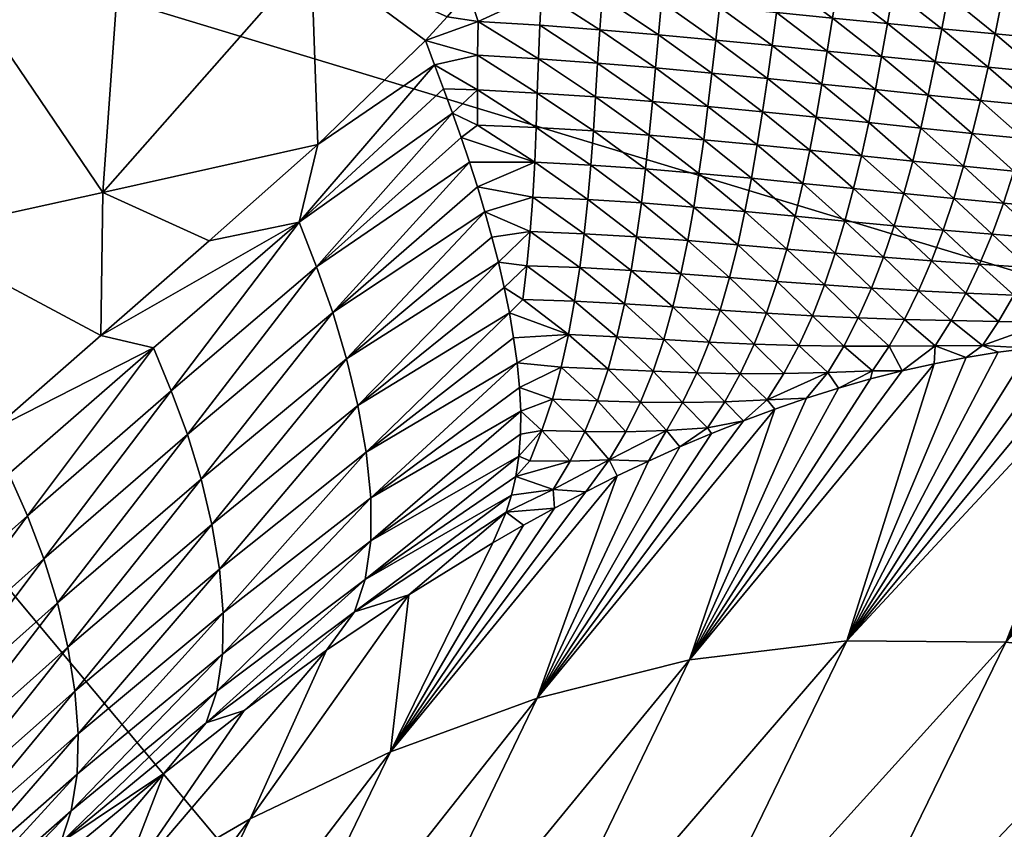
# Model space of a CAD drawing. Header units: millimetres. Extents: x -43.1 to 56.1, y -47.6 to 51.6.
# Tile 443 of 656: x -24.4 to -22.4, y 9.6 to 11.2. Entities that reach past the tile are written whole.
import ezdxf

# ---------------------------------------------------------------- set-up
doc = ezdxf.new("R2010")
doc.units = ezdxf.units.MM
doc.header["$MEASUREMENT"] = 0
doc.layers.add('Default', color=7, linetype='Continuous', true_color=0x000000)

msp = doc.modelspace()

# ---------------------------------------------------------------- meshes
at = {"layer": 'Default'}
mesh = msp.add_polyface(dxfattribs=at)
corners = [(-31.318, 5.7051, 21.3794), (-35.1464, 4.0273, 23.6506), (-34.9959, 6.0673, 23.6506), (-31.5009, 1.9824, 21.3794), (-22.4908, 7.7449, 18.8267), (-18.506, 5.6886, 17.8767), (-22.9162, 4.8776, 18.8267), (-26.6816, 8.5785, 19.8728), (-27.1685, 5.2964, 19.8728), (-30.7712, 9.392, 21.3794), (-34.7455, 8.0975, 23.6506), (-34.3958, 10.113, 23.6506), (-21.7864, 10.5568, 18.8267), (-18.0225, 8.1198, 17.8767), (-25.8754, 11.7971, 19.8728), (-29.8655, 13.0075, 21.3794), (-33.9477, 12.1088, 23.6506), (-33.402, 14.0803, 23.6506), (-34.8682, 14.5251, 25.1164), (-20.8099, 13.286, 18.8267), (-17.3029, 10.4919, 17.8767), (-24.7576, 14.9212, 19.8728), (-28.6098, 16.5169, 21.3794), (-32.7604, 16.0226, 23.6506), (-32.0242, 17.9312, 23.6506), (-34.6865, 19.0339, 26.8777), (-33.4396, 18.5175, 25.1164), (-34.2029, 16.5388, 25.1164), (-23.3389, 17.9207, 19.8728), (-19.5706, 15.9065, 18.8267), (-27.0162, 19.8862, 21.3794), (-31.1952, 19.8012, 23.6506), (-32.5803, 20.4563, 25.1164), (-21.6331, 20.7667, 19.8728)]
mesh.append_faces([[corners[k] for k in face] for face in [(0, 1, 2, 2), (3, 1, 0, 0), (4, 5, 6, 6), (7, 4, 6, 6), (7, 6, 8, 8), (9, 7, 8, 8), (9, 8, 0, 0), (10, 0, 2, 2), (9, 10, 11, 11), (0, 10, 9, 9), (12, 13, 4, 4), (14, 12, 4, 4), (14, 4, 7, 7), (15, 14, 7, 7), (15, 7, 9, 9), (16, 9, 11, 11), (15, 16, 17, 17), (9, 16, 15, 15), (18, 17, 16, 16), (19, 20, 12, 12), (21, 19, 12, 12), (21, 12, 14, 14), (22, 21, 14, 14), (22, 14, 15, 15), (23, 15, 17, 17), (22, 23, 24, 24), (15, 23, 22, 22), (25, 26, 27, 27), (27, 23, 17, 17), (27, 17, 18, 18), (26, 24, 23, 23), (26, 23, 27, 27), (28, 29, 19, 19), (28, 19, 21, 21), (30, 28, 21, 21), (30, 21, 22, 22), (31, 22, 24, 24), (32, 24, 26, 26), (33, 29, 28, 28)]])
mesh = msp.add_polyface(dxfattribs=at)
corners = [(-18.7491, 3.2218, 17.8767), (-22.9162, 4.8776, 18.8267), (-18.6579, 4.4582, 17.8767), (-18.2941, 6.9102, 17.8767), (-16.0605, 6.4659, 17.1977), (-16.2533, 5.3545, 17.1977), (-18.506, 5.6886, 17.8767), (-16.3914, 4.2349, 17.1977), (-14.4991, 5.0942, 16.3251), (-14.6265, 4.0611, 16.3251), (-14.3211, 6.1199, 16.3251), (-22.4908, 7.7449, 18.8267), (-17.6918, 9.3147, 17.8767), (-15.5125, 8.6536, 17.1977), (-15.8133, 7.5664, 17.1977), (-18.0225, 8.1198, 17.8767), (-14.0931, 7.1355, 16.3251), (-21.7864, 10.5568, 18.8267), (-16.8567, 11.6486, 17.8767), (-14.7526, 10.7771, 17.1977), (-15.1586, 9.7246, 17.1977), (-17.3029, 10.4919, 17.8767), (-13.8154, 8.1388, 16.3251), (-20.8099, 13.286, 18.8267), (-15.7969, 13.8894, 17.8767), (-14.2956, 11.8083, 17.1977), (-16.3543, 12.782, 17.8767), (-19.5706, 15.9065, 18.8267), (-15.1858, 14.9681, 17.8767), (-13.7884, 12.8158, 17.1977), (-18.0804, 18.3928, 18.8267), (-14.5225, 16.0155, 17.8767), (-21.6331, 20.7667, 19.8728), (-13.8086, 17.0292, 17.8767), (-16.3536, 20.7211, 18.8267)]
mesh.append_faces([[corners[k] for k in face] for face in [(0, 1, 2, 2), (3, 4, 5, 5), (3, 5, 6, 6), (6, 5, 7, 7), (6, 7, 2, 2), (5, 8, 9, 9), (5, 9, 7, 7), (4, 10, 8, 8), (4, 8, 5, 5), (6, 11, 3, 3), (1, 6, 2, 2), (12, 13, 14, 14), (12, 14, 15, 15), (15, 14, 4, 4), (15, 4, 3, 3), (14, 10, 4, 4), (13, 16, 14, 14), (15, 17, 12, 12), (11, 15, 3, 3), (18, 19, 20, 20), (18, 20, 21, 21), (21, 20, 13, 13), (21, 13, 12, 12), (20, 22, 13, 13), (21, 23, 18, 18), (17, 21, 12, 12), (24, 25, 26, 26), (26, 25, 19, 19), (26, 19, 18, 18), (26, 27, 24, 24), (23, 26, 18, 18), (27, 26, 23, 23), (28, 29, 24, 24), (28, 30, 31, 31), (27, 28, 24, 24), (30, 28, 27, 27), (32, 30, 27, 27), (30, 33, 31, 31), (34, 33, 30, 30)]])
mesh = msp.add_polyface(dxfattribs=at)
corners = [(-25.7989, 10.5097, 28.6316), (-25.7662, 11.4577, 28.5284), (-26.1443, 11.4687, 28.7993), (-25.3809, 11.4472, 28.2762), (-25.555, 12.3902, 28.495), (-25.414, 10.6075, 28.3764), (-25.0231, 10.7059, 28.1384), (-24.9891, 11.4357, 28.0431), (-24.4498, 12.0311, 27.7996), (-24.5929, 11.4208, 27.8283), (-24.6283, 10.7998, 27.9167), (-24.2311, 10.8873, 27.7064), (-24.1946, 11.4022, 27.6272), (-23.7983, 11.3788, 27.4345), (-24.0733, 11.9088, 27.6014), (-25.2273, 12.2845, 28.267), (-25.7002, 12.4382, 28.6026), (-25.555, 12.3902, 28.495), (-25.7002, 12.4382, 28.6026), (-25.2273, 12.2845, 28.267), (-24.2526, 11.9678, 27.6944), (-24.7438, 12.1274, 27.9652), (-24.4498, 12.0311, 27.7996), (-23.763, 11.8087, 27.4449), (-24.2526, 11.9678, 27.6944), (-24.0733, 11.9088, 27.6014), (-24.2526, 11.9678, 27.6944), (-23.763, 11.8087, 27.4449), (-24.7438, 12.1274, 27.9652), (-25.3371, 9.6139, 28.6429), (-25.1194, 9.8065, 28.4639), (-23.5608, 11.2033, 27.3309), (-23.7848, 10.9868, 27.4747), (-24.4588, 10.3943, 27.9526), (-24.2355, 10.5901, 27.7892), (-24.6807, 10.1978, 28.1194), (-24.0107, 10.7863, 27.6293), (-23.7848, 10.9868, 27.4747), (-24.2355, 10.5901, 27.7892), (-24.0107, 10.7863, 27.6293), (-24.4588, 10.3943, 27.9526), (-24.9006, 10.0018, 28.2895), (-24.6807, 10.1978, 28.1194), (-24.9006, 10.0018, 28.2895)]
mesh.append_faces([[corners[k] for k in face] for face in [(0, 1, 2, 2), (3, 4, 1, 1), (5, 3, 1, 1), (5, 1, 0, 0), (6, 7, 3, 3), (6, 3, 5, 5), (8, 7, 9, 9), (10, 9, 7, 7), (10, 7, 6, 6), (11, 12, 9, 9), (11, 9, 10, 10), (13, 14, 12, 12), (15, 16, 17, 17), (18, 1, 4, 4), (18, 2, 1, 1), (3, 19, 4, 4), (20, 21, 22, 22), (23, 24, 25, 25), (26, 8, 9, 9), (14, 13, 27, 27), (12, 14, 26, 26), (28, 19, 7, 7), (19, 3, 7, 7), (8, 28, 7, 7), (5, 0, 29, 29), (6, 5, 30, 30), (13, 12, 11, 11), (31, 13, 32, 32), (33, 34, 10, 10), (11, 10, 34, 34), (35, 10, 6, 6), (36, 37, 11, 11), (38, 39, 11, 11), (11, 37, 13, 13), (12, 26, 9, 9), (40, 10, 35, 35), (30, 41, 6, 6), (42, 6, 43, 43)]])
mesh = msp.add_polyface(dxfattribs=at)
corners = [(-23.3287, 9.8363, 26.287), (-23.0123, 9.9156, 26.0071), (-22.8351, 10.437, 26.5161), (-22.686, 9.9552, 25.7336), (-22.3552, 9.9525, 25.4682), (-22.1081, 10.5767, 25.9816), (-21.78, 10.5625, 25.7378), (-22.022, 9.9147, 25.2122), (-22.5042, 10.5312, 26.2743), (-23.6335, 9.7244, 26.5732), (-23.2929, 10.2309, 26.8481), (-23.3572, 10.1955, 26.8947), (-23.2929, 10.2309, 26.8481), (-23.2281, 10.2651, 26.8012), (-23.0978, 10.3288, 26.7068), (-23.1628, 10.2979, 26.7538), (-22.9668, 10.3863, 26.6118), (-23.0325, 10.3583, 26.6595), (-22.9007, 10.4127, 26.5638), (-22.9668, 10.3863, 26.6118), (-22.7693, 10.4597, 26.4681), (-22.7031, 10.4805, 26.4198), (-22.7693, 10.4597, 26.4681), (-22.9007, 10.4127, 26.5638), (-22.6365, 10.4995, 26.3712), (-22.7031, 10.4805, 26.4198), (-22.5705, 10.5164, 26.3228), (-22.4378, 10.5441, 26.2255), (-22.4378, 10.5441, 26.2255), (-22.3711, 10.5549, 26.1763), (-22.2393, 10.5699, 26.0789), (-22.3051, 10.5635, 26.1276), (-22.1736, 10.5743, 26.0303), (-22.2393, 10.5699, 26.0789), (-22.3711, 10.5549, 26.1763), (-22.6365, 10.4995, 26.3712), (-22.1736, 10.5743, 26.0303), (-22.0424, 10.5773, 25.9328), (-21.9767, 10.5761, 25.884), (-21.9109, 10.5731, 25.8351), (-21.9767, 10.5761, 25.884), (-21.9109, 10.5731, 25.8351), (-21.845, 10.5685, 25.7861), (-21.715, 10.555, 25.6897), (-21.6501, 10.5462, 25.6417), (-21.715, 10.555, 25.6897), (-21.845, 10.5685, 25.7861), (-21.5209, 10.5251, 25.5465), (-21.5853, 10.5362, 25.5939), (-23.0978, 10.3288, 26.7068), (-23.2718, 11.6491, 27.1991), (-23.763, 11.8087, 27.4449), (-23.295, 11.5861, 27.2016), (-23.3534, 11.4691, 27.2201), (-23.7983, 11.3788, 27.4345), (-23.3882, 11.4141, 27.2354), (-23.3534, 11.4691, 27.2201), (-23.3223, 11.5263, 27.2087), (-23.295, 11.5861, 27.2016), (-23.4285, 11.3578, 27.2554), (-23.3882, 11.4141, 27.2354), (-23.5608, 11.2033, 27.3309), (-23.5158, 11.2522, 27.304), (-23.4714, 11.3038, 27.2786), (-23.4285, 11.3578, 27.2554)]
mesh.append_faces([[corners[k] for k in face] for face in [(0, 1, 2, 2), (3, 4, 5, 5), (6, 4, 7, 7), (8, 1, 3, 3), (9, 10, 11, 11), (12, 9, 13, 13), (14, 15, 0, 0), (0, 16, 17, 17), (0, 18, 19, 19), (2, 1, 20, 20), (21, 22, 1, 1), (0, 2, 23, 23), (1, 24, 25, 25), (26, 1, 8, 8), (27, 8, 3, 3), (28, 3, 29, 29), (30, 31, 3, 3), (3, 32, 33, 33), (34, 3, 31, 31), (35, 1, 26, 26), (3, 5, 36, 36), (37, 4, 38, 38), (39, 40, 4, 4), (41, 4, 42, 42), (43, 6, 7, 7), (7, 44, 45, 45), (46, 4, 6, 6), (47, 48, 7, 7), (4, 37, 5, 5), (0, 17, 49, 49), (50, 51, 52, 52), (53, 54, 55, 55), (54, 53, 51, 51), (56, 57, 51, 51), (57, 58, 51, 51), (54, 59, 60, 60), (61, 62, 54, 54), (63, 54, 62, 62), (63, 64, 54, 54)]])
mesh = msp.add_polyface(dxfattribs=at)
corners = [(-22.4616, 11.5047, 26.7185), (-22.4488, 11.5728, 26.7213), (-22.5527, 11.5804, 26.7937), (-22.5656, 11.5129, 26.7901), (-22.4741, 11.4364, 26.7154), (-22.3582, 11.497, 26.6435), (-22.3459, 11.5657, 26.6455), (-22.3707, 11.428, 26.641), (-22.2442, 11.559, 26.5665), (-22.3334, 11.6341, 26.6469), (-22.256, 11.4896, 26.5657), (-22.2682, 11.42, 26.5638), (-22.4181, 11.3717, 26.6649), (-22.3523, 11.3504, 26.6136), (-22.5522, 11.4153, 26.7648), (-22.5779, 11.4451, 26.7867), (-22.4848, 11.3934, 26.7154), (-22.2872, 11.3292, 26.5614), (-22.2809, 11.3502, 26.5608), (-22.4756, 11.2964, 26.6912), (-22.4631, 11.3653, 26.6953), (-22.5772, 11.3754, 26.7747), (-22.4887, 11.2274, 26.6862), (-22.5892, 11.307, 26.7712), (-22.3779, 11.2167, 26.6036), (-22.3641, 11.2862, 26.6092), (-22.3925, 11.1474, 26.5964), (-22.5022, 11.1584, 26.6801), (-22.2685, 11.2065, 26.5195), (-22.2542, 11.2765, 26.5255), (-22.284, 11.1368, 26.5116), (-22.4848, 11.3934, 26.7154), (-22.5522, 11.4153, 26.7648), (-22.4848, 11.3934, 26.7154), (-22.4181, 11.3717, 26.6649), (-22.3523, 11.3504, 26.6136), (-22.2872, 11.3292, 26.5614), (-22.3523, 11.3504, 26.6136), (-22.2872, 11.3292, 26.5614)]
mesh.append_faces([[corners[k] for k in face] for face in [(0, 1, 2, 2), (0, 2, 3, 3), (4, 0, 3, 3), (5, 6, 1, 1), (5, 1, 0, 0), (7, 5, 0, 0), (7, 0, 4, 4), (8, 9, 6, 6), (10, 8, 6, 6), (10, 6, 5, 5), (11, 10, 5, 5), (11, 5, 7, 7), (12, 7, 4, 4), (13, 11, 7, 7), (14, 4, 15, 15), (16, 4, 14, 14), (4, 16, 12, 12), (12, 13, 7, 7), (17, 18, 13, 13), (18, 11, 13, 13), (19, 20, 21, 21), (22, 19, 23, 23), (24, 25, 19, 19), (24, 19, 22, 22), (26, 24, 22, 22), (26, 22, 27, 27), (28, 29, 25, 25), (28, 25, 24, 24), (30, 28, 24, 24), (30, 24, 26, 26), (21, 31, 32, 32), (20, 33, 21, 21), (34, 20, 19, 19), (33, 20, 34, 34), (35, 34, 19, 19), (36, 37, 25, 25), (25, 37, 19, 19), (29, 38, 25, 25)]])
mesh = msp.add_polyface(dxfattribs=at)
corners = [(-22.7726, 11.5301, 26.9218), (-22.86, 11.6056, 26.9852), (-22.8729, 11.5389, 26.9807), (-22.9033, 11.5294, 26.9961), (-22.9758, 11.5529, 27.0389), (-22.8314, 11.506, 26.952), (-23.046, 11.4861, 27.0671), (-23.0347, 11.5534, 27.0698), (-23.1603, 11.5656, 27.1347), (-23.1713, 11.4977, 27.1326), (-23.0555, 11.4186, 27.0661), (-23.1805, 11.4296, 27.1324), (-23.0638, 11.3511, 27.0667), (-23.188, 11.3616, 27.134), (-23.0709, 11.2833, 27.0685), (-23.194, 11.2937, 27.1372), (-23.0772, 11.2149, 27.0709), (-23.1989, 11.2253, 27.1415), (-23.0833, 11.1459, 27.0733), (-23.2034, 11.1558, 27.1462), (-22.9325, 11.4076, 26.9974), (-22.9224, 11.4749, 26.9991), (-22.9417, 11.3401, 26.9968), (-22.95, 11.2723, 26.9969), (-22.9581, 11.2039, 26.9973), (-22.966, 11.1352, 26.9975), (-22.8119, 11.3967, 26.9259), (-22.8011, 11.4641, 26.9283), (-22.822, 11.329, 26.9241), (-22.8316, 11.261, 26.9227), (-22.8411, 11.1926, 26.9212), (-22.8509, 11.124, 26.9191), (-22.9758, 11.5529, 27.0389), (-22.8314, 11.506, 26.952), (-22.9033, 11.5294, 26.9961), (-22.8314, 11.506, 26.952)]
mesh.append_faces([[corners[k] for k in face] for face in [(0, 1, 2, 2), (3, 2, 4, 4), (5, 2, 3, 3), (6, 7, 8, 8), (6, 8, 9, 9), (10, 6, 9, 9), (10, 9, 11, 11), (12, 10, 11, 11), (12, 11, 13, 13), (14, 12, 13, 13), (14, 13, 15, 15), (16, 14, 15, 15), (16, 15, 17, 17), (18, 16, 17, 17), (18, 17, 19, 19), (20, 21, 6, 6), (20, 6, 10, 10), (22, 20, 10, 10), (22, 10, 12, 12), (23, 22, 12, 12), (23, 12, 14, 14), (24, 23, 14, 14), (24, 14, 16, 16), (25, 24, 16, 16), (26, 27, 21, 21), (26, 21, 20, 20), (28, 26, 20, 20), (28, 20, 22, 22), (29, 28, 22, 22), (29, 22, 23, 23), (30, 29, 23, 23), (30, 23, 24, 24), (31, 30, 24, 24), (6, 32, 7, 7), (33, 34, 21, 21), (32, 6, 21, 21), (32, 21, 34, 34), (27, 35, 21, 21)]])
mesh = msp.add_polyface(dxfattribs=at)
corners = [(-23.3199, 11.3032, 27.203), (-23.4515, 11.2426, 27.273), (-23.3237, 11.2346, 27.2088), (-23.3266, 11.1647, 27.2156), (-23.4532, 11.1725, 27.2811), (-23.3289, 11.0936, 27.2222), (-23.4532, 11.1002, 27.2896), (-23.3311, 11.022, 27.2279), (-23.1713, 11.4977, 27.1326), (-23.3073, 11.4408, 27.1964), (-23.1805, 11.4296, 27.1324), (-23.188, 11.3616, 27.134), (-23.3145, 11.3718, 27.1988), (-23.194, 11.2937, 27.1372), (-23.1989, 11.2253, 27.1415), (-23.2034, 11.1558, 27.1462), (-23.2078, 11.0856, 27.1505), (-23.2123, 11.015, 27.1538), (-23.0897, 11.0763, 27.0752), (-23.3223, 11.5263, 27.2087), (-23.3534, 11.4691, 27.2201), (-23.2875, 11.5787, 27.1972), (-23.1603, 11.5656, 27.1347), (-23.3882, 11.4141, 27.2354), (-23.5158, 11.2522, 27.304), (-23.5608, 11.2033, 27.3309), (-23.4714, 11.3038, 27.2786), (-23.5423, 11.1527, 27.328), (-23.5236, 11.1024, 27.3254), (-23.5051, 11.0519, 27.3224), (-23.4285, 11.3578, 27.2554), (-23.4532, 11.0269, 27.2973), (-23.5423, 11.1527, 27.328), (-23.5608, 11.2033, 27.3309), (-23.7848, 10.9868, 27.4747)]
mesh.append_faces([[corners[k] for k in face] for face in [(0, 1, 2, 2), (3, 2, 1, 1), (3, 1, 4, 4), (5, 3, 4, 4), (5, 4, 6, 6), (7, 5, 6, 6), (8, 9, 10, 10), (11, 10, 9, 9), (11, 9, 12, 12), (13, 11, 12, 12), (13, 12, 0, 0), (14, 13, 0, 0), (14, 0, 2, 2), (15, 14, 2, 2), (15, 2, 3, 3), (16, 15, 3, 3), (16, 3, 5, 5), (17, 16, 5, 5), (18, 15, 16, 16), (9, 19, 20, 20), (21, 8, 22, 22), (19, 9, 21, 21), (8, 21, 9, 9), (23, 9, 20, 20), (1, 24, 25, 25), (24, 1, 26, 26), (0, 26, 1, 1), (4, 25, 27, 27), (6, 27, 28, 28), (28, 29, 6, 6), (1, 25, 4, 4), (12, 23, 30, 30), (30, 0, 12, 12), (12, 9, 23, 23), (27, 6, 4, 4), (29, 31, 6, 6), (30, 26, 0, 0), (32, 33, 34, 34)]])
mesh = msp.add_polyface(dxfattribs=at)
corners = [(-22.6697, 11.5214, 26.8581), (-22.6567, 11.5885, 26.8621), (-22.7598, 11.5969, 26.9262), (-22.7726, 11.5301, 26.9218), (-22.5656, 11.5129, 26.7901), (-22.5527, 11.5804, 26.7937), (-22.4741, 11.4364, 26.7154), (-22.5779, 11.4451, 26.7867), (-22.7601, 11.4828, 26.9068), (-22.8314, 11.506, 26.952), (-22.8729, 11.5389, 26.9807), (-22.6893, 11.4599, 26.8602), (-22.6204, 11.4375, 26.8131), (-22.5522, 11.4153, 26.7648), (-22.6934, 11.3859, 26.8516), (-22.8011, 11.4641, 26.9283), (-22.8119, 11.3967, 26.9259), (-22.7045, 11.3179, 26.8489), (-22.822, 11.329, 26.9241), (-22.7154, 11.2496, 26.8461), (-22.8316, 11.261, 26.9227), (-22.7264, 11.1811, 26.8428), (-22.8411, 11.1926, 26.9212), (-22.7377, 11.1125, 26.8386), (-22.5892, 11.307, 26.7712), (-22.5772, 11.3754, 26.7747), (-22.6011, 11.2384, 26.7672), (-22.6135, 11.1697, 26.7623), (-22.4756, 11.2964, 26.6912), (-22.4887, 11.2274, 26.6862), (-22.5022, 11.1584, 26.6801), (-22.6893, 11.4599, 26.8602), (-22.7601, 11.4828, 26.9068), (-22.8314, 11.506, 26.952), (-22.6893, 11.4599, 26.8602), (-22.6204, 11.4375, 26.8131), (-22.6204, 11.4375, 26.8131), (-22.5522, 11.4153, 26.7648)]
mesh.append_faces([[corners[k] for k in face] for face in [(0, 1, 2, 2), (0, 2, 3, 3), (4, 5, 1, 1), (4, 1, 0, 0), (6, 4, 7, 7), (8, 0, 3, 3), (9, 3, 10, 10), (8, 11, 0, 0), (3, 9, 8, 8), (12, 0, 11, 11), (12, 4, 0, 0), (12, 7, 4, 4), (12, 13, 7, 7), (14, 15, 16, 16), (17, 14, 16, 16), (17, 16, 18, 18), (19, 17, 18, 18), (19, 18, 20, 20), (21, 19, 20, 20), (21, 20, 22, 22), (23, 21, 22, 22), (24, 25, 14, 14), (24, 14, 17, 17), (26, 24, 17, 17), (26, 17, 19, 19), (27, 26, 19, 19), (27, 19, 21, 21), (28, 25, 24, 24), (29, 24, 26, 26), (30, 29, 26, 26), (30, 26, 27, 27), (31, 32, 15, 15), (33, 15, 32, 32), (14, 34, 15, 15), (35, 34, 14, 14), (25, 36, 14, 14), (25, 37, 36, 36)]])
mesh = msp.add_polyface(dxfattribs=at)
corners = [(-23.0897, 11.0763, 27.0752), (-23.0833, 11.1459, 27.0733), (-23.2034, 11.1558, 27.1462), (-23.0964, 11.0063, 27.0759), (-23.2078, 11.0856, 27.1505), (-23.1039, 10.936, 27.0751), (-23.2123, 11.015, 27.1538), (-23.1125, 10.8655, 27.0725), (-23.2175, 10.9439, 27.1555), (-23.1224, 10.7951, 27.068), (-23.2237, 10.8726, 27.1555), (-22.966, 11.1352, 26.9975), (-23.0772, 11.2149, 27.0709), (-22.9742, 11.066, 26.9969), (-22.9831, 10.9965, 26.995), (-22.9929, 10.9268, 26.9916), (-23.0038, 10.8569, 26.9862), (-23.0163, 10.7872, 26.9787), (-23.0306, 10.7179, 26.9689), (-23.134, 10.725, 27.0614), (-22.8509, 11.124, 26.9191), (-22.9581, 11.2039, 26.9973), (-22.861, 11.055, 26.9161), (-22.872, 10.9859, 26.9117), (-22.8841, 10.9166, 26.9055), (-22.8974, 10.8475, 26.8973), (-22.9125, 10.7785, 26.8868), (-22.9295, 10.7101, 26.8737), (-22.7629, 10.9748, 26.8263), (-22.7772, 10.9061, 26.8175), (-22.7929, 10.8376, 26.8065), (-22.8105, 10.7695, 26.7929), (-22.8304, 10.7023, 26.7766)]
mesh.append_faces([[corners[k] for k in face] for face in [(0, 1, 2, 2), (3, 0, 4, 4), (5, 3, 6, 6), (7, 5, 8, 8), (9, 7, 10, 10), (11, 12, 1, 1), (13, 11, 1, 1), (13, 1, 0, 0), (14, 13, 0, 0), (14, 0, 3, 3), (15, 14, 3, 3), (15, 3, 5, 5), (16, 15, 5, 5), (16, 5, 7, 7), (17, 16, 7, 7), (17, 7, 9, 9), (18, 17, 9, 9), (18, 9, 19, 19), (20, 21, 11, 11), (22, 20, 11, 11), (22, 11, 13, 13), (23, 22, 13, 13), (23, 13, 14, 14), (24, 23, 14, 14), (24, 14, 15, 15), (25, 24, 15, 15), (25, 15, 16, 16), (26, 25, 16, 16), (26, 16, 17, 17), (27, 26, 17, 17), (27, 17, 18, 18), (28, 22, 23, 23), (29, 23, 24, 24), (30, 24, 25, 25), (31, 30, 25, 25), (31, 25, 26, 26), (32, 31, 26, 26), (32, 26, 27, 27)]])
mesh = msp.add_polyface(dxfattribs=at)
corners = [(-22.7377, 11.1125, 26.8386), (-22.8411, 11.1926, 26.9212), (-22.8509, 11.124, 26.9191), (-22.7498, 11.0437, 26.8333), (-22.861, 11.055, 26.9161), (-22.7629, 10.9748, 26.8263), (-22.7772, 10.9061, 26.8175), (-22.872, 10.9859, 26.9117), (-22.7929, 10.8376, 26.8065), (-22.8841, 10.9166, 26.9055), (-22.6264, 11.1009, 26.7563), (-22.6135, 11.1697, 26.7623), (-22.7264, 11.1811, 26.8428), (-22.6403, 11.0322, 26.7488), (-22.6552, 10.9636, 26.7395), (-22.6717, 10.8954, 26.7281), (-22.6897, 10.8277, 26.7143), (-22.7098, 10.7607, 26.6979), (-22.8105, 10.7695, 26.7929), (-22.5167, 11.0894, 26.6724), (-22.5022, 11.1584, 26.6801), (-22.5322, 11.0208, 26.663), (-22.5489, 10.9525, 26.6516), (-22.5673, 10.8849, 26.6378), (-22.5875, 10.8181, 26.6214), (-22.6099, 10.7524, 26.6023), (-22.4251, 11.0097, 26.5763), (-22.4435, 10.9418, 26.563), (-22.4637, 10.8747, 26.5471), (-22.4858, 10.8089, 26.5285), (-22.5102, 10.7447, 26.507)]
mesh.append_faces([[corners[k] for k in face] for face in [(0, 1, 2, 2), (3, 0, 2, 2), (3, 2, 4, 4), (5, 3, 4, 4), (6, 5, 7, 7), (8, 6, 9, 9), (10, 11, 12, 12), (10, 12, 0, 0), (13, 10, 0, 0), (13, 0, 3, 3), (14, 13, 3, 3), (14, 3, 5, 5), (15, 14, 5, 5), (15, 5, 6, 6), (16, 15, 6, 6), (16, 6, 8, 8), (17, 16, 8, 8), (17, 8, 18, 18), (19, 20, 11, 11), (19, 11, 10, 10), (21, 19, 10, 10), (21, 10, 13, 13), (22, 21, 13, 13), (22, 13, 14, 14), (23, 22, 14, 14), (23, 14, 15, 15), (24, 23, 15, 15), (24, 15, 16, 16), (25, 24, 16, 16), (25, 16, 17, 17), (26, 19, 21, 21), (27, 21, 22, 22), (28, 27, 22, 22), (28, 22, 23, 23), (29, 28, 23, 23), (29, 23, 24, 24), (30, 29, 24, 24), (30, 24, 25, 25)]])
mesh = msp.add_polyface(dxfattribs=at)
corners = [(-22.4081, 11.0783, 26.5874), (-22.3925, 11.1474, 26.5964), (-22.5022, 11.1584, 26.6801), (-22.5167, 11.0894, 26.6724), (-22.4251, 11.0097, 26.5763), (-22.4435, 10.9418, 26.563), (-22.5322, 11.0208, 26.663), (-22.3006, 11.0676, 26.5015), (-22.284, 11.1368, 26.5116), (-22.3188, 10.999, 26.4891), (-22.3387, 10.9314, 26.4742), (-22.3604, 10.8651, 26.4565), (-22.4637, 10.8747, 26.5471), (-22.3842, 10.8004, 26.436), (-22.4858, 10.8089, 26.5285), (-22.1764, 11.1268, 26.4258), (-22.2685, 11.2065, 26.5195), (-22.1939, 11.0574, 26.4151), (-22.2132, 10.9889, 26.4017), (-22.2342, 10.9216, 26.3855), (-22.2571, 10.856, 26.3664), (-22.2823, 10.7924, 26.3444), (-22.0698, 11.1174, 26.3394), (-22.1603, 11.1969, 26.4341), (-22.0878, 11.0478, 26.3283), (-22.1078, 10.9793, 26.3143), (-22.1297, 10.9124, 26.2973), (-22.1536, 10.8474, 26.2773), (-22.1796, 10.7848, 26.2542), (-22.0251, 10.9036, 26.2099), (-22.0496, 10.8392, 26.1893), (-22.0762, 10.7775, 26.1656)]
mesh.append_faces([[corners[k] for k in face] for face in [(0, 1, 2, 2), (0, 2, 3, 3), (4, 0, 3, 3), (5, 4, 6, 6), (7, 8, 1, 1), (7, 1, 0, 0), (9, 7, 0, 0), (9, 0, 4, 4), (10, 9, 4, 4), (10, 4, 5, 5), (11, 10, 5, 5), (11, 5, 12, 12), (13, 11, 12, 12), (13, 12, 14, 14), (15, 16, 8, 8), (17, 15, 8, 8), (17, 8, 7, 7), (18, 17, 7, 7), (18, 7, 9, 9), (19, 18, 9, 9), (19, 9, 10, 10), (20, 19, 10, 10), (20, 10, 11, 11), (21, 20, 11, 11), (21, 11, 13, 13), (22, 23, 15, 15), (24, 22, 15, 15), (24, 15, 17, 17), (25, 24, 17, 17), (25, 17, 18, 18), (26, 25, 18, 18), (26, 18, 19, 19), (27, 26, 19, 19), (27, 19, 20, 20), (28, 27, 20, 20), (29, 25, 26, 26), (30, 26, 27, 27), (31, 30, 27, 27)]])
mesh = msp.add_polyface(dxfattribs=at)
corners = [(-23.3311, 11.022, 27.2279), (-23.4532, 11.1002, 27.2896), (-23.4532, 11.0269, 27.2973), (-23.3339, 10.9498, 27.232), (-23.2123, 11.015, 27.1538), (-23.3289, 11.0936, 27.2222), (-23.2175, 10.9439, 27.1555), (-23.2237, 10.8726, 27.1555), (-23.3379, 10.8777, 27.2346), (-23.2313, 10.8015, 27.1538), (-23.3433, 10.8059, 27.2358), (-23.2404, 10.7309, 27.1504), (-23.3502, 10.7348, 27.2355), (-23.0964, 11.0063, 27.0759), (-23.2078, 11.0856, 27.1505), (-23.1039, 10.936, 27.0751), (-23.1125, 10.8655, 27.0725), (-23.1224, 10.7951, 27.068), (-23.134, 10.725, 27.0614), (-23.487, 11.0011, 27.3186), (-23.5051, 11.0519, 27.3224), (-23.4697, 10.95, 27.3137), (-23.4531, 10.8985, 27.3074), (-23.4374, 10.8466, 27.2997), (-23.4229, 10.7944, 27.2904), (-23.4095, 10.742, 27.2794), (-23.8235, 10.8256, 27.5266), (-23.7848, 10.9868, 27.4747), (-24.0107, 10.7863, 27.6293), (-23.5236, 11.1024, 27.3254), (-23.5423, 11.1527, 27.328), (-23.5051, 11.0519, 27.3224), (-23.5236, 11.1024, 27.3254), (-23.7872, 10.7326, 27.5232), (-23.487, 11.0011, 27.3186), (-23.5051, 11.0519, 27.3224), (-23.4697, 10.95, 27.3137), (-23.487, 11.0011, 27.3186), (-23.7538, 10.6378, 27.5149), (-23.4374, 10.8466, 27.2997), (-23.4531, 10.8985, 27.3074), (-23.725, 10.5414, 27.5), (-23.4229, 10.7944, 27.2904), (-23.4374, 10.8466, 27.2997), (-23.4697, 10.95, 27.3137)]
mesh.append_faces([[corners[k] for k in face] for face in [(0, 1, 2, 2), (2, 3, 0, 0), (4, 5, 0, 0), (6, 4, 0, 0), (6, 0, 3, 3), (7, 6, 3, 3), (7, 3, 8, 8), (9, 7, 8, 8), (9, 8, 10, 10), (11, 9, 10, 10), (11, 10, 12, 12), (13, 14, 4, 4), (15, 4, 6, 6), (16, 6, 7, 7), (17, 7, 9, 9), (18, 17, 9, 9), (18, 9, 11, 11), (19, 2, 20, 20), (21, 3, 19, 19), (21, 22, 3, 3), (3, 22, 8, 8), (2, 19, 3, 3), (10, 23, 24, 24), (23, 10, 8, 8), (8, 22, 23, 23), (25, 10, 24, 24), (25, 12, 10, 10), (26, 27, 28, 28), (26, 29, 30, 30), (26, 31, 32, 32), (30, 27, 26, 26), (33, 34, 35, 35), (33, 36, 37, 37), (38, 39, 40, 40), (41, 42, 43, 43), (38, 40, 44, 44), (38, 44, 33, 33), (35, 26, 33, 33)]])
mesh = msp.add_polyface(dxfattribs=at)
corners = [(-23.3502, 10.7348, 27.2355), (-23.4095, 10.742, 27.2794), (-23.3974, 10.6895, 27.2666), (-23.3868, 10.637, 27.2518), (-23.3586, 10.6647, 27.2335), (-23.2792, 10.524, 27.1276), (-23.3708, 10.533, 27.2157), (-23.3658, 10.482, 27.1941), (-23.3633, 10.4324, 27.1699), (-23.2975, 10.4574, 27.1144), (-23.3191, 10.3925, 27.0976), (-23.3636, 10.3846, 27.1431), (-23.3668, 10.3392, 27.1137), (-23.373, 10.2969, 27.0819), (-23.3445, 10.3291, 27.0764), (-23.2961, 10.27, 26.9272), (-23.3821, 10.2581, 27.0483), (-23.4212, 10.1587, 26.941), (-23.3572, 10.1955, 26.8947), (-23.3936, 10.2227, 27.0133), (-23.9892, 10.1044, 27.6663), (-23.6843, 10.3475, 27.4477), (-23.7015, 10.4442, 27.4778), (-23.9811, 10.0136, 27.6274), (-23.6747, 10.2528, 27.4087), (-23.9826, 9.9279, 27.5795), (-23.6747, 10.1633, 27.3602), (-23.9947, 9.8508, 27.523), (-23.6861, 10.083, 27.3023), (-24.0169, 9.7852, 27.4604), (-23.7082, 10.0154, 27.2376), (-23.725, 10.5414, 27.5), (-23.4095, 10.742, 27.2794), (-23.4229, 10.7944, 27.2904), (-23.3868, 10.637, 27.2518), (-23.3974, 10.6895, 27.2666), (-23.4095, 10.742, 27.2794), (-23.4374, 10.8466, 27.2997), (-23.7538, 10.6378, 27.5149), (-23.3779, 10.5848, 27.2349), (-23.3868, 10.637, 27.2518), (-23.3708, 10.533, 27.2157), (-23.3779, 10.5848, 27.2349), (-23.3658, 10.482, 27.1941), (-23.3708, 10.533, 27.2157), (-23.3636, 10.3846, 27.1431), (-23.3633, 10.4324, 27.1699), (-23.373, 10.2969, 27.0819), (-23.3668, 10.3392, 27.1137), (-23.3668, 10.3392, 27.1137), (-23.3636, 10.3846, 27.1431), (-23.3633, 10.4324, 27.1699), (-23.3658, 10.482, 27.1941), (-23.3936, 10.2227, 27.0133), (-23.3821, 10.2581, 27.0483), (-23.5956, 10.0511, 27.0675), (-23.3936, 10.2227, 27.0133), (-23.3821, 10.2581, 27.0483), (-23.373, 10.2969, 27.0819), (-23.7667, 9.9356, 27.1917), (-23.4212, 10.1587, 26.941)]
mesh.append_faces([[corners[k] for k in face] for face in [(0, 1, 2, 2), (2, 3, 4, 4), (2, 4, 0, 0), (5, 6, 7, 7), (8, 9, 7, 7), (10, 11, 12, 12), (10, 8, 11, 11), (13, 14, 12, 12), (15, 13, 16, 16), (17, 18, 19, 19), (15, 16, 19, 19), (20, 21, 22, 22), (23, 24, 21, 21), (25, 26, 24, 24), (27, 28, 26, 26), (29, 30, 28, 28), (31, 32, 33, 33), (22, 34, 35, 35), (22, 35, 36, 36), (22, 36, 31, 31), (37, 38, 31, 31), (21, 39, 40, 40), (21, 40, 22, 22), (21, 41, 42, 42), (24, 43, 44, 44), (26, 45, 46, 46), (28, 47, 48, 48), (26, 49, 50, 50), (24, 51, 52, 52), (24, 44, 21, 21), (26, 46, 24, 24), (30, 53, 54, 54), (54, 28, 30, 30), (30, 55, 56, 56), (48, 26, 28, 28), (57, 58, 28, 28), (30, 59, 55, 55), (60, 56, 55, 55)]])
mesh = msp.add_polyface(dxfattribs=at)
corners = [(-22.4102, 10.7378, 26.4125), (-22.3842, 10.8004, 26.436), (-22.4858, 10.8089, 26.5285), (-22.5102, 10.7447, 26.507), (-22.4384, 10.6778, 26.3863), (-22.3095, 10.7314, 26.3195), (-22.2823, 10.7924, 26.3444), (-22.3389, 10.6735, 26.2917), (-22.3705, 10.6193, 26.2614), (-22.4692, 10.6211, 26.3573), (-22.4041, 10.5693, 26.2289), (-22.5021, 10.5685, 26.3259), (-22.1796, 10.7848, 26.2542), (-22.2571, 10.856, 26.3664), (-22.2078, 10.7253, 26.2281), (-22.238, 10.6692, 26.1993), (-22.2701, 10.6171, 26.168), (-22.0762, 10.7775, 26.1656), (-22.1536, 10.8474, 26.2773), (-22.1048, 10.7191, 26.1388), (-22.1353, 10.6645, 26.1093), (-22.1674, 10.614, 26.0774), (-22.0308, 10.659, 26.0218), (-22.0628, 10.6097, 25.9896), (-22.2393, 10.5699, 26.0789), (-22.1081, 10.5767, 25.9816), (-22.1736, 10.5743, 26.0303), (-22.3051, 10.5635, 26.1276), (-22.3711, 10.5549, 26.1763), (-22.4378, 10.5441, 26.2255), (-22.5042, 10.5312, 26.2743)]
mesh.append_faces([[corners[k] for k in face] for face in [(0, 1, 2, 2), (0, 2, 3, 3), (4, 0, 3, 3), (5, 6, 1, 1), (5, 1, 0, 0), (7, 5, 0, 0), (7, 0, 4, 4), (8, 7, 4, 4), (8, 4, 9, 9), (10, 8, 9, 9), (10, 9, 11, 11), (12, 13, 6, 6), (14, 12, 6, 6), (14, 6, 5, 5), (15, 14, 5, 5), (15, 5, 7, 7), (16, 15, 7, 7), (16, 7, 8, 8), (10, 16, 8, 8), (17, 18, 12, 12), (19, 17, 12, 12), (19, 12, 14, 14), (20, 19, 14, 14), (20, 14, 15, 15), (21, 20, 15, 15), (21, 15, 16, 16), (22, 19, 20, 20), (23, 20, 21, 21), (21, 16, 24, 24), (21, 25, 23, 23), (25, 21, 26, 26), (21, 24, 26, 26), (24, 16, 27, 27), (28, 10, 29, 29), (11, 30, 29, 29), (10, 28, 27, 27), (27, 16, 10, 10), (29, 10, 11, 11)]])
mesh = msp.add_polyface(dxfattribs=at)
corners = [(-24.089, 10.4751, 27.741), (-23.7872, 10.7326, 27.5232), (-23.8235, 10.8256, 27.5266), (-24.1263, 10.564, 27.7425), (-24.3881, 10.2154, 27.9646), (-24.4268, 10.3021, 27.9649), (-24.6833, 9.9527, 28.1926), (-24.7236, 10.0385, 28.1923), (-24.9755, 9.6886, 28.4267), (-24.0555, 10.3839, 27.7338), (-23.7538, 10.6378, 27.5149), (-24.3539, 10.1259, 27.9575), (-24.6481, 9.8635, 28.1851), (-24.0273, 10.291, 27.7192), (-23.725, 10.5414, 27.5), (-24.3257, 10.0343, 27.9422), (-24.6198, 9.772, 28.1685), (-24.0048, 10.1974, 27.6967), (-23.7015, 10.4442, 27.4778), (-24.3041, 9.9421, 27.9186), (-23.9892, 10.1044, 27.6663), (-24.2895, 9.8509, 27.8869), (-23.9811, 10.0136, 27.6274), (-23.6843, 10.3475, 27.4477), (-24.2825, 9.762, 27.8471), (-23.9826, 9.9279, 27.5795), (-23.6747, 10.2528, 27.4087), (-23.9947, 9.8508, 27.523), (-23.6747, 10.1633, 27.3602), (-24.0107, 10.7863, 27.6293), (-24.2355, 10.5901, 27.7892), (-24.4588, 10.3943, 27.9526), (-24.6807, 10.1978, 28.1194), (-24.9006, 10.0018, 28.2895), (-25.0179, 9.7743, 28.4261), (-23.7082, 10.0154, 27.2376), (-23.9374, 9.8107, 27.3163), (-23.7667, 9.9356, 27.1917)]
mesh.append_faces([[corners[k] for k in face] for face in [(0, 1, 2, 2), (0, 2, 3, 3), (4, 0, 3, 3), (4, 3, 5, 5), (6, 4, 5, 5), (6, 5, 7, 7), (8, 6, 7, 7), (9, 10, 1, 1), (9, 1, 0, 0), (11, 9, 0, 0), (11, 0, 4, 4), (12, 11, 4, 4), (12, 4, 6, 6), (13, 14, 10, 10), (13, 10, 9, 9), (15, 13, 9, 9), (15, 9, 11, 11), (16, 15, 11, 11), (17, 18, 14, 14), (17, 14, 13, 13), (19, 17, 13, 13), (19, 13, 15, 15), (20, 18, 17, 17), (21, 20, 17, 17), (21, 17, 19, 19), (22, 23, 20, 20), (24, 22, 20, 20), (25, 26, 22, 22), (27, 28, 25, 25), (2, 29, 30, 30), (2, 30, 3, 3), (31, 5, 3, 3), (31, 3, 30, 30), (32, 7, 5, 5), (32, 5, 31, 31), (32, 33, 7, 7), (34, 7, 33, 33), (35, 36, 37, 37)]])
mesh = msp.add_polyface(dxfattribs=at)
corners = [(-22.7322, 10.6949, 26.6785), (-22.7098, 10.7607, 26.6979), (-22.8105, 10.7695, 26.7929), (-22.8304, 10.7023, 26.7766), (-22.7574, 10.6308, 26.656), (-22.8527, 10.6362, 26.7571), (-22.7855, 10.569, 26.6302), (-22.8167, 10.5106, 26.6013), (-22.8782, 10.572, 26.7344), (-22.6346, 10.6883, 26.5802), (-22.6099, 10.7524, 26.6023), (-22.662, 10.6264, 26.5551), (-22.6923, 10.5676, 26.527), (-22.7255, 10.5128, 26.4961), (-22.5368, 10.6826, 26.4826), (-22.5102, 10.7447, 26.507), (-22.5661, 10.6233, 26.4553), (-22.598, 10.5676, 26.4254), (-22.6325, 10.5164, 26.3931), (-22.4384, 10.6778, 26.3863), (-22.4692, 10.6211, 26.3573), (-22.5021, 10.5685, 26.3259), (-22.5705, 10.5164, 26.3228), (-22.7693, 10.4597, 26.4681), (-22.8514, 10.4565, 26.5695), (-22.8351, 10.437, 26.5161), (-22.7031, 10.4805, 26.4198), (-22.6365, 10.4995, 26.3712), (-22.5042, 10.5312, 26.2743)]
mesh.append_faces([[corners[k] for k in face] for face in [(0, 1, 2, 2), (0, 2, 3, 3), (4, 0, 3, 3), (4, 3, 5, 5), (6, 4, 5, 5), (7, 6, 8, 8), (9, 10, 1, 1), (9, 1, 0, 0), (11, 9, 0, 0), (11, 0, 4, 4), (12, 11, 4, 4), (12, 4, 6, 6), (13, 12, 6, 6), (13, 6, 7, 7), (14, 15, 10, 10), (14, 10, 9, 9), (16, 14, 9, 9), (16, 9, 11, 11), (17, 16, 11, 11), (17, 11, 12, 12), (18, 17, 12, 12), (18, 12, 13, 13), (19, 15, 14, 14), (20, 19, 14, 14), (20, 14, 16, 16), (21, 20, 16, 16), (21, 16, 17, 17), (22, 21, 17, 17), (23, 13, 24, 24), (7, 24, 13, 13), (25, 23, 24, 24), (23, 26, 13, 13), (27, 18, 26, 26), (13, 26, 18, 18), (18, 27, 22, 22), (17, 18, 22, 22), (21, 22, 28, 28)]])
mesh = msp.add_polyface(dxfattribs=at)
corners = [(-23.2512, 10.6609, 27.1451), (-23.2404, 10.7309, 27.1504), (-23.3502, 10.7348, 27.2355), (-23.3586, 10.6647, 27.2335), (-23.1474, 10.6556, 27.0527), (-23.134, 10.725, 27.0614), (-23.1633, 10.587, 27.0413), (-23.264, 10.5919, 27.1377), (-23.1818, 10.5197, 27.0269), (-23.2792, 10.524, 27.1276), (-23.204, 10.454, 27.0089), (-23.0469, 10.6492, 26.9565), (-23.0306, 10.7179, 26.9689), (-23.0661, 10.5816, 26.9412), (-23.0883, 10.5154, 26.9224), (-23.1144, 10.4514, 26.8997), (-22.949, 10.6425, 26.8577), (-22.9295, 10.7101, 26.8737), (-22.9714, 10.5763, 26.8384), (-22.9971, 10.5121, 26.8156), (-23.0268, 10.4506, 26.7888), (-22.8527, 10.6362, 26.7571), (-22.8304, 10.7023, 26.7766), (-22.8782, 10.572, 26.7344), (-22.907, 10.5103, 26.7081), (-22.9395, 10.4522, 26.6783), (-22.7855, 10.569, 26.6302), (-22.8167, 10.5106, 26.6013), (-22.8514, 10.4565, 26.5695), (-23.3868, 10.637, 27.2518), (-23.3779, 10.5848, 27.2349), (-23.3708, 10.533, 27.2157)]
mesh.append_faces([[corners[k] for k in face] for face in [(0, 1, 2, 2), (0, 2, 3, 3), (4, 5, 1, 1), (4, 1, 0, 0), (6, 4, 0, 0), (6, 0, 7, 7), (8, 6, 7, 7), (8, 7, 9, 9), (10, 8, 9, 9), (11, 12, 5, 5), (11, 5, 4, 4), (13, 11, 4, 4), (13, 4, 6, 6), (14, 13, 6, 6), (14, 6, 8, 8), (15, 14, 8, 8), (16, 17, 12, 12), (16, 12, 11, 11), (18, 16, 11, 11), (18, 11, 13, 13), (19, 18, 13, 13), (19, 13, 14, 14), (20, 19, 14, 14), (21, 22, 17, 17), (21, 17, 16, 16), (23, 21, 16, 16), (23, 16, 18, 18), (24, 23, 18, 18), (24, 18, 19, 19), (25, 24, 19, 19), (26, 21, 23, 23), (27, 23, 24, 24), (28, 27, 24, 24), (29, 30, 7, 7), (3, 7, 0, 0), (30, 31, 7, 7), (9, 7, 31, 31), (3, 29, 7, 7)]])
mesh = msp.add_polyface(dxfattribs=at)
corners = [(-24.9822, 8.5492, 27.5443), (-25.2101, 8.4091, 27.8751), (-25.4407, 7.7576, 27.733), (-24.7476, 8.6841, 27.2164), (-25.2394, 7.8157, 27.3773), (-25.0309, 7.8706, 27.0249), (-24.5033, 8.8097, 26.8928), (-24.8118, 7.92, 26.678), (-24.2471, 8.9219, 26.575), (-24.5793, 7.9614, 26.3392), (-23.9759, 9.0174, 26.2631), (-24.3294, 7.9929, 26.0092), (-24.7316, 9.0558, 27.7484), (-24.4721, 9.246, 27.4505), (-24.2037, 9.4243, 27.1552), (-23.9251, 9.5852, 26.863), (-25.7332, 8.133, 28.7257), (-25.8907, 7.9677, 28.8632), (-25.6587, 8.1278, 28.5439), (-25.4127, 8.4591, 28.4532), (-25.4345, 8.2675, 28.2084), (-25.5738, 8.2963, 28.5888), (-25.0903, 8.7808, 28.1902), (-25.2521, 8.62, 28.3209), (-24.9289, 8.9388, 28.0625), (-24.7657, 9.0954, 27.9356), (-24.9289, 8.9388, 28.0625), (-24.4407, 9.3947, 27.6885), (-24.1049, 9.6798, 27.4391), (-24.6043, 9.2464, 27.812), (-24.2743, 9.5394, 27.5644), (-24.2743, 9.5394, 27.5644), (-23.9374, 9.8107, 27.3163), (-24.7657, 9.0954, 27.9356), (-25.7989, 10.5097, 28.6316), (-26.1778, 10.4157, 28.9049), (-25.7573, 9.2528, 29.0065), (-25.3371, 9.6139, 28.6429), (-25.5475, 9.4308, 28.8218), (-25.414, 10.6075, 28.3764), (-25.3371, 9.6139, 28.6429), (-25.1194, 9.8065, 28.4639), (-25.5475, 9.4308, 28.8218), (-25.9659, 9.0827, 29.1968), (-25.7573, 9.2528, 29.0065)]
mesh.append_faces([[corners[k] for k in face] for face in [(0, 1, 2, 2), (3, 0, 4, 4), (3, 4, 5, 5), (6, 3, 5, 5), (6, 5, 7, 7), (8, 6, 7, 7), (8, 7, 9, 9), (10, 8, 9, 9), (10, 9, 11, 11), (12, 1, 0, 0), (13, 12, 0, 0), (13, 0, 3, 3), (14, 13, 3, 3), (14, 3, 6, 6), (15, 14, 6, 6), (15, 6, 8, 8), (16, 17, 18, 18), (19, 18, 20, 20), (16, 18, 21, 21), (20, 1, 22, 22), (21, 18, 19, 19), (20, 22, 23, 23), (22, 1, 24, 24), (23, 19, 20, 20), (25, 26, 1, 1), (27, 12, 13, 13), (28, 13, 14, 14), (12, 27, 29, 29), (27, 13, 30, 30), (13, 28, 31, 31), (14, 32, 28, 28), (12, 29, 33, 33), (33, 1, 12, 12), (34, 35, 36, 36), (37, 34, 38, 38), (39, 40, 41, 41), (42, 34, 36, 36), (35, 43, 44, 44)]])
mesh = msp.add_polyface(dxfattribs=at)
corners = [(-23.204, 10.454, 27.0089), (-23.2792, 10.524, 27.1276), (-23.2975, 10.4574, 27.1144), (-23.2302, 10.3903, 26.9866), (-23.3191, 10.3925, 27.0976), (-23.2607, 10.329, 26.9597), (-23.3445, 10.3291, 27.0764), (-23.1144, 10.4514, 26.8997), (-23.1818, 10.5197, 27.0269), (-23.1447, 10.39, 26.8726), (-23.1794, 10.3318, 26.8411), (-23.2961, 10.27, 26.9272), (-23.0268, 10.4506, 26.7888), (-23.0883, 10.5154, 26.9224), (-23.0605, 10.3926, 26.7582), (-22.9395, 10.4522, 26.6783), (-22.9971, 10.5121, 26.8156), (-22.9755, 10.3983, 26.6456), (-22.8514, 10.4565, 26.5695), (-22.907, 10.5103, 26.7081), (-23.3658, 10.482, 27.1941), (-23.3633, 10.4324, 27.1699), (-23.3668, 10.3392, 27.1137), (-23.373, 10.2969, 27.0819), (-23.3936, 10.2227, 27.0133), (-23.3572, 10.1955, 26.8947), (-23.2929, 10.2309, 26.8481), (-23.0978, 10.3288, 26.7068), (-23.0325, 10.3583, 26.6595), (-23.2281, 10.2651, 26.8012), (-23.1628, 10.2979, 26.7538), (-22.9007, 10.4127, 26.5638), (-22.9668, 10.3863, 26.6118), (-22.8351, 10.437, 26.5161)]
mesh.append_faces([[corners[k] for k in face] for face in [(0, 1, 2, 2), (3, 0, 2, 2), (3, 2, 4, 4), (5, 3, 4, 4), (5, 4, 6, 6), (7, 8, 0, 0), (9, 7, 0, 0), (9, 0, 3, 3), (10, 9, 3, 3), (10, 3, 5, 5), (11, 10, 5, 5), (12, 13, 7, 7), (14, 12, 7, 7), (14, 7, 9, 9), (10, 14, 9, 9), (15, 16, 12, 12), (17, 15, 12, 12), (17, 12, 14, 14), (18, 19, 15, 15), (1, 20, 2, 2), (4, 2, 21, 21), (22, 6, 4, 4), (23, 5, 6, 6), (24, 25, 26, 26), (27, 14, 10, 10), (14, 28, 17, 17), (28, 14, 27, 27), (24, 26, 11, 11), (29, 11, 26, 26), (10, 11, 29, 29), (30, 10, 29, 29), (30, 27, 10, 10), (23, 11, 5, 5), (31, 18, 15, 15), (28, 32, 17, 17), (31, 17, 32, 32), (15, 17, 31, 31), (33, 18, 31, 31)]])
mesh = msp.add_polyface(dxfattribs=at)
corners = [(-23.6884, 9.0917, 25.9588), (-23.9759, 9.0174, 26.2631), (-24.3294, 7.9929, 26.0092), (-24.0605, 8.0119, 25.6903), (-23.3866, 9.1412, 25.6666), (-23.7745, 8.0167, 25.3881), (-23.0711, 9.1606, 25.3857), (-23.4706, 8.0046, 25.1014), (-22.7474, 9.1479, 25.1176), (-23.1547, 7.975, 24.8311), (-22.4178, 9.1088, 24.8617), (-22.829, 7.9309, 24.5755), (-22.0849, 9.0509, 24.6188), (-22.4974, 7.8765, 24.3347), (-21.7472, 8.9804, 24.3867), (-22.1583, 7.8148, 24.1053), (-21.4068, 8.904, 24.1661), (-21.8158, 7.7497, 23.8885), (-23.6335, 9.7244, 26.5732), (-23.9251, 9.5852, 26.863), (-24.2471, 8.9219, 26.575), (-23.3287, 9.8363, 26.287), (-23.0123, 9.9156, 26.0071), (-22.686, 9.9552, 25.7336), (-22.3552, 9.9525, 25.4682), (-22.022, 9.9147, 25.2122), (-21.6883, 9.8522, 24.967), (-21.3525, 9.7738, 24.7318), (-23.5956, 10.0511, 27.0675), (-23.1628, 10.2979, 26.7538), (-23.7667, 9.9356, 27.1917), (-24.2037, 9.4243, 27.1552), (-23.9374, 9.8107, 27.3163), (-23.4212, 10.1587, 26.941), (-23.3572, 10.1955, 26.8947), (-23.4212, 10.1587, 26.941), (-23.2281, 10.2651, 26.8012)]
mesh.append_faces([[corners[k] for k in face] for face in [(0, 1, 2, 2), (0, 2, 3, 3), (4, 0, 3, 3), (4, 3, 5, 5), (6, 4, 5, 5), (6, 5, 7, 7), (8, 6, 7, 7), (8, 7, 9, 9), (10, 8, 9, 9), (10, 9, 11, 11), (12, 10, 11, 11), (12, 11, 13, 13), (14, 12, 13, 13), (14, 13, 15, 15), (16, 14, 15, 15), (16, 15, 17, 17), (18, 19, 20, 20), (18, 20, 1, 1), (21, 18, 1, 1), (21, 1, 0, 0), (22, 21, 0, 0), (22, 0, 4, 4), (23, 22, 4, 4), (23, 4, 6, 6), (24, 23, 6, 6), (24, 6, 8, 8), (25, 24, 8, 8), (25, 8, 10, 10), (26, 25, 10, 10), (26, 10, 12, 12), (27, 26, 12, 12), (28, 19, 18, 18), (21, 29, 18, 18), (19, 30, 31, 31), (32, 31, 30, 30), (28, 30, 19, 19), (18, 33, 28, 28), (34, 35, 18, 18), (29, 36, 18, 18)]])
mesh = msp.add_polyface(dxfattribs=at)
corners = [(-24.9393, 9.5988, 28.4182), (-24.6481, 9.8635, 28.1851), (-24.6833, 9.9527, 28.1926), (-24.6198, 9.772, 28.1685), (-24.3539, 10.1259, 27.9575), (-24.9105, 9.5064, 28.3998), (-24.5986, 9.6799, 28.1431), (-24.3041, 9.9421, 27.9186), (-24.3257, 10.0343, 27.9422), (-24.8895, 9.4135, 28.3722), (-24.5848, 9.589, 28.1098), (-24.2895, 9.8509, 27.8869), (-24.8762, 9.322, 28.3366), (-24.2825, 9.762, 27.8471), (-23.9892, 10.1044, 27.6663), (-24.5788, 9.5006, 28.0685), (-24.8708, 9.2331, 28.2933), (-24.2847, 9.678, 27.799), (-23.9826, 9.9279, 27.5795), (-23.9811, 10.0136, 27.6274), (-24.5815, 9.417, 28.0195), (-24.8738, 9.149, 28.2431), (-24.297, 9.6019, 27.743), (-23.9947, 9.8508, 27.523), (-24.5938, 9.3407, 27.9635), (-24.8857, 9.0715, 28.1865), (-24.0169, 9.7852, 27.4604), (-23.6861, 10.083, 27.3023), (-24.3188, 9.5362, 27.6815), (-24.6146, 9.2734, 27.9026), (-24.905, 9.0018, 28.1257), (-23.7082, 10.0154, 27.2376), (-23.9374, 9.8107, 27.3163), (-24.1049, 9.6798, 27.4391), (-24.2743, 9.5394, 27.5644), (-24.6043, 9.2464, 27.812), (-24.4407, 9.3947, 27.6885), (-24.7657, 9.0954, 27.9356)]
mesh.append_faces([[corners[k] for k in face] for face in [(0, 1, 2, 2), (3, 4, 1, 1), (5, 3, 1, 1), (6, 7, 8, 8), (6, 8, 3, 3), (9, 6, 3, 3), (10, 11, 7, 7), (10, 7, 6, 6), (12, 10, 6, 6), (13, 14, 11, 11), (15, 13, 11, 11), (15, 11, 10, 10), (16, 15, 10, 10), (17, 18, 19, 19), (17, 19, 13, 13), (20, 17, 13, 13), (20, 13, 15, 15), (21, 20, 15, 15), (22, 23, 18, 18), (22, 18, 17, 17), (24, 22, 17, 17), (24, 17, 20, 20), (25, 24, 20, 20), (26, 27, 23, 23), (28, 26, 23, 23), (28, 23, 22, 22), (29, 28, 22, 22), (29, 22, 24, 24), (30, 29, 24, 24), (31, 26, 32, 32), (33, 26, 28, 28), (33, 28, 34, 34), (26, 33, 32, 32), (29, 35, 36, 36), (29, 36, 28, 28), (30, 37, 29, 29), (29, 37, 35, 35), (36, 34, 28, 28)]])

doc.saveas('drawing.dxf')
